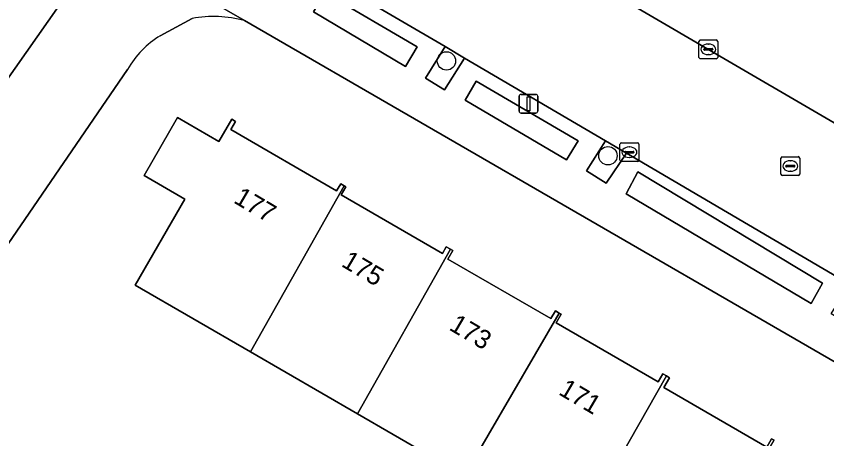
# Model space of a CAD drawing. Extents: x 160157 to 160921, y 381516 to 382045.
# Drawn here: x 160713.15 to 160756.33, y 381808.91 to 381831.41 of the extents above; entities that cross this region are included whole.
import ezdxf

# ---------------------------------------------------------------- set-up
doc = ezdxf.new("R2010")
doc.units = 0
for name, color, linetype in [('IMGEO_Berm_groen', 7, 'Continuous'), ('IMGEO_Boom', 7, 'Continuous'), ('IMGEO_Erf', 7, 'Continuous'), ('IMGEO_Groenvoorziening', 7, 'Continuous'), ('IMGEO_Kolk', 7, 'Continuous'), ('IMGEO_Lichtmast', 7, 'Continuous'), ('IMGEO_Pand', 7, 'Continuous'), ('IMGEO_Pand_nummerreeks', 7, 'Continuous'), ('IMGEO_Rijbaan_lokaal_open', 7, 'Continuous'), ('IMGEO_Rioolput', 7, 'Continuous'), ('IMGEO_Voetpad_open', 7, 'Continuous')]:
    doc.layers.add(name, color=color, linetype=linetype)

msp = doc.modelspace()

# ---------------------------------------------------------------- linework, layer by layer
at = {"layer": 'IMGEO_Berm_groen'}
msp.add_lwpolyline([(160668.049, 381877.62), (160668.247, 381877.503), (160668.279, 381877.484), (160673.61, 381874.339), (160685.249, 381867.536), (160702.79, 381857.283), (160705.838, 381855.502), (160710.739, 381852.616), (160729.517, 381841.642), (160729.683, 381841.537), (160737.491, 381836.968), (160750, 381829.655), (160770.407, 381817.758), (160781.21, 381811.887)], dxfattribs=at)
at = {"layer": 'IMGEO_Boom'}
for centre in [(160736.072, 381829.024), (160744.672, 381823.974)]:
    msp.add_circle(centre, 0.489, dxfattribs=at)
at = {"layer": 'IMGEO_Erf'}
for points in [[(160722.519, 381831.291), (160720.826, 381830.369)], [(160772.287, 381804.027), (160725.308, 381831.17)], [(160719.08, 381828.577), (160705.185, 381808.313)], [(160737.027, 381806.939), (160731.333, 381810.229), (160725.622, 381813.528), (160719.482, 381817.076), (160722.136, 381821.67), (160719.958, 381822.928), (160721.739, 381826.011), (160723.944, 381824.737), (160724.631, 381825.926), (160724.835, 381825.808), (160724.582, 381825.37), (160730.22, 381822.112), (160730.435, 381822.484), (160730.625, 381822.374), (160730.713, 381822.323), (160730.466, 381821.896), (160735.865, 381818.776), (160736.063, 381819.12), (160736.28, 381818.995), (160736.405, 381818.922), (160736.147, 381818.475), (160741.637, 381815.302), (160741.874, 381815.712), (160742.071, 381815.598), (160742.181, 381815.535), (160741.919, 381815.081), (160747.348, 381811.944), (160747.592, 381812.367), (160747.786, 381812.255), (160747.954, 381812.158), (160747.652, 381811.636), (160753.139, 381808.466), (160753.396, 381808.91), (160753.538, 381808.828)]]:
    msp.add_lwpolyline(points, dxfattribs=at)
for centre, radius, start, end in [((160723.647, 381825.095), 6.298, 74.7102, 100.3214), ((160723.418, 381826.097), 4.997, 121.2477, 150.2421)]:
    msp.add_arc(centre, radius, start, end, dxfattribs=at)
at = {"layer": 'IMGEO_Groenvoorziening'}
for points in [[(160734.514, 381829.772), (160729.598, 381832.666), (160728.98, 381831.646), (160733.89, 381828.734)], [(160737.031, 381829.178), (160735.994, 381829.787), (160734.958, 381828.113), (160735.975, 381827.493)], [(160743.086, 381824.778), (160737.651, 381827.941), (160737.059, 381826.933), (160742.461, 381823.753)], [(160745.656, 381824.118), (160744.536, 381824.775), (160743.527, 381823.172), (160744.575, 381822.512)], [(160756.101, 381817.186), (160746.269, 381823.113), (160745.637, 381821.942), (160755.507, 381816.114)]]:
    msp.add_lwpolyline(points, close=True, dxfattribs=at)
at = {"layer": 'IMGEO_Kolk'}
for p, q in [((160749.521, 381829.216), (160749.521, 381830.068)), ((160749.596, 381830.142), (160750.448, 381830.142)), ((160750.009, 381829.922), (160750.034, 381829.922)), ((160750.522, 381830.068), (160750.522, 381829.216)), ((160749.78, 381829.636), (160749.78, 381829.648)), ((160750.218, 381829.599), (160749.82, 381829.599)), ((160749.823, 381829.685), (160750.221, 381829.685)), ((160750.032, 381829.362), (160750.007, 381829.362)), ((160750.264, 381829.648), (160750.264, 381829.636)), ((160750.448, 381829.142), (160749.596, 381829.142)), ((160745.391, 381824.663), (160746.243, 381824.663)), ((160745.316, 381823.737), (160745.316, 381824.589)), ((160745.575, 381824.157), (160745.575, 381824.169)), ((160745.618, 381824.206), (160746.016, 381824.206)), ((160745.804, 381824.443), (160745.829, 381824.443)), ((160746.059, 381824.169), (160746.059, 381824.157)), ((160746.317, 381824.589), (160746.317, 381823.737)), ((160746.013, 381824.12), (160745.615, 381824.12)), ((160745.827, 381823.883), (160745.802, 381823.883)), ((160746.243, 381823.663), (160745.391, 381823.663))]:
    msp.add_line(p, q, dxfattribs=at)
for points in [[(160749.521, 381829.216), (160749.521, 381830.068)], [(160749.596, 381830.142), (160750.448, 381830.142)], [(160750.522, 381830.068), (160750.522, 381829.216)], [(160750.448, 381829.142), (160749.596, 381829.142)], [(160745.391, 381824.663), (160746.243, 381824.663)], [(160745.316, 381823.737), (160745.316, 381824.589)], [(160746.317, 381824.589), (160746.317, 381823.737)], [(160746.243, 381823.663), (160745.391, 381823.663)]]:
    msp.add_lwpolyline(points, dxfattribs=at)
for centre, radius, start, end in [((160749.598, 381830.066), 0.0765, 91.552, 178.448), ((160749.598, 381830.066), 0.0765, 91.552, 178.448), ((160750.446, 381830.066), 0.0765, 1.552, 88.448), ((160750.446, 381830.066), 0.0765, 1.552, 88.448), ((160749.82, 381829.645), 0.0403, 85.8775, 175.7526), ((160749.817, 381829.635), 0.0366, 178.938, 274.7102), ((160750.221, 381829.642), 0.043, 264.8664, 352.4533), ((160750.225, 381829.647), 0.0386, 1.7309, 96.639), ((160749.598, 381829.218), 0.0765, 181.552, 268.448), ((160749.598, 381829.218), 0.0765, 181.552, 268.448), ((160750.446, 381829.218), 0.0765, 271.552, 358.448), ((160750.446, 381829.218), 0.0765, 271.552, 358.448), ((160745.393, 381824.587), 0.0765, 91.552, 178.448), ((160745.393, 381824.587), 0.0765, 91.552, 178.448), ((160746.241, 381824.587), 0.0765, 1.552, 88.448), ((160746.241, 381824.587), 0.0765, 1.552, 88.448), ((160745.615, 381824.166), 0.0403, 85.8775, 175.7526), ((160746.02, 381824.168), 0.0386, 1.7309, 96.639), ((160745.393, 381823.739), 0.0765, 181.552, 268.448), ((160745.393, 381823.739), 0.0765, 181.552, 268.448), ((160745.612, 381824.156), 0.0366, 178.938, 274.7102), ((160746.016, 381824.163), 0.043, 264.8664, 352.4533), ((160746.241, 381823.739), 0.0765, 271.552, 358.448), ((160746.241, 381823.739), 0.0765, 271.552, 358.448)]:
    msp.add_arc(centre, radius, start, end, dxfattribs=at)
for centre, major_axis, ratio, start_param, end_param in [((160750.008, 381829.642), (-0.387, 0.002), 0.722429, 4.712389, 7.853982), ((160750.033, 381829.642), (-0.39, 0.002), 0.717154, 1.570796, 4.712389), ((160745.803, 381824.163), (-0.387, 0.002), 0.722429, 4.712389, 7.853982), ((160745.828, 381824.163), (-0.39, 0.002), 0.717154, 1.570796, 4.712389)]:
    msp.add_ellipse(centre, major_axis=major_axis, ratio=ratio, start_param=start_param, end_param=end_param, dxfattribs=at)
at = {"layer": 'IMGEO_Lichtmast'}
for p, q in [((160740.044, 381827.246), (160740.834, 381827.246)), ((160740.834, 381827.246), (160740.044, 381827.246)), ((160739.944, 381826.346), (160739.944, 381827.146)), ((160739.944, 381827.146), (160739.944, 381826.346)), ((160740.934, 381827.146), (160740.934, 381826.346)), ((160740.934, 381826.346), (160740.934, 381827.146)), ((160740.834, 381826.246), (160740.044, 381826.246)), ((160740.044, 381826.246), (160740.834, 381826.246))]:
    msp.add_line(p, q, dxfattribs=at)
msp.add_lwpolyline([(160740.364, 381827.121), (160740.514, 381827.121), (160740.514, 381826.371), (160740.364, 381826.371), (160740.364, 381827.121)], dxfattribs=at)
for centre, start, end in [((160740.044, 381827.146), 90, 180), ((160740.044, 381827.146), 90, 180), ((160740.834, 381827.146), 0, 90), ((160740.834, 381827.146), 360, 90), ((160740.044, 381826.346), 180, 270), ((160740.044, 381826.346), 180, 270), ((160740.834, 381826.346), 270, 0), ((160740.834, 381826.346), 270, 0)]:
    msp.add_arc(centre, 0.1, start, end, dxfattribs=at)
at = {"layer": 'IMGEO_Pand'}
for points in [[(160730.625, 381822.374), (160730.435, 381822.484), (160730.22, 381822.112), (160724.582, 381825.37), (160724.835, 381825.808), (160724.631, 381825.926), (160723.944, 381824.737), (160721.739, 381826.011), (160719.958, 381822.928), (160722.136, 381821.67), (160719.482, 381817.076), (160725.622, 381813.528)], [(160730.625, 381822.374), (160725.622, 381813.528), (160731.333, 381810.229), (160736.28, 381818.995), (160736.063, 381819.12), (160735.865, 381818.776), (160730.466, 381821.896), (160730.713, 381822.323)], [(160731.333, 381810.229), (160737.027, 381806.939), (160742.071, 381815.598), (160741.874, 381815.712), (160741.637, 381815.302), (160736.147, 381818.475), (160736.405, 381818.922), (160736.28, 381818.995)], [(160742.859, 381803.57), (160747.786, 381812.255), (160747.592, 381812.367), (160747.348, 381811.944), (160741.919, 381815.081), (160742.181, 381815.535), (160742.071, 381815.598), (160737.027, 381806.939)], [(160748.578, 381800.265), (160753.538, 381808.828), (160753.396, 381808.91), (160753.139, 381808.466), (160747.652, 381811.636), (160747.954, 381812.158), (160747.786, 381812.255), (160742.859, 381803.57)]]:
    msp.add_lwpolyline(points, close=True, dxfattribs=at)
at = {"layer": 'IMGEO_Rijbaan_lokaal_open'}
for points in [[(160781.21, 381811.887), (160770.407, 381817.758), (160750, 381829.655), (160737.491, 381836.968), (160729.683, 381841.537), (160729.517, 381841.642), (160726.038, 381835.628), (160727.975, 381834.491), (160729.025, 381833.876), (160735.994, 381829.787), (160737.031, 381829.178), (160744.536, 381824.775), (160745.656, 381824.118), (160757.549, 381817.141), (160758.57, 381816.542), (160778.552, 381804.819)], [(160658.96, 381750), (160667.503, 381762.414), (160670.296, 381766.471), (160700.524, 381810.394), (160703.573, 381814.824), (160712.504, 381827.801), (160716.028, 381832.837), (160716.089, 381833.009), (160711.248, 381836.325), (160711.08, 381836.076), (160707.501, 381830.956), (160699.651, 381819.545), (160692.328, 381808.901), (160680.332, 381791.464), (160678.334, 381788.56), (160651.806, 381750)]]:
    msp.add_lwpolyline(points, dxfattribs=at)
at = {"layer": 'IMGEO_Rioolput'}
for p, q in [((160753.889, 381823.001), (160753.889, 381823.853)), ((160753.964, 381823.927), (160754.816, 381823.927)), ((160754.89, 381823.853), (160754.89, 381823.001)), ((160754.148, 381823.421), (160754.148, 381823.433)), ((160754.586, 381823.384), (160754.188, 381823.384)), ((160754.191, 381823.47), (160754.589, 381823.47)), ((160754.377, 381823.707), (160754.402, 381823.707)), ((160754.632, 381823.433), (160754.632, 381823.421)), ((160754.816, 381822.927), (160753.964, 381822.927)), ((160754.4, 381823.147), (160754.375, 381823.147))]:
    msp.add_line(p, q, dxfattribs=at)
for points in [[(160753.889, 381823.001), (160753.889, 381823.853)], [(160753.964, 381823.927), (160754.816, 381823.927)], [(160754.89, 381823.853), (160754.89, 381823.001)], [(160754.816, 381822.927), (160753.964, 381822.927)]]:
    msp.add_lwpolyline(points, dxfattribs=at)
for centre, radius, start, end in [((160753.966, 381823.851), 0.0765, 91.552, 178.448), ((160753.966, 381823.851), 0.0765, 91.552, 178.448), ((160754.814, 381823.851), 0.0765, 1.552, 88.448), ((160754.814, 381823.851), 0.0765, 1.552, 88.448), ((160754.188, 381823.43), 0.0403, 85.8775, 175.7526), ((160754.185, 381823.42), 0.0366, 178.938, 274.7102), ((160754.589, 381823.427), 0.043, 264.8664, 352.4533), ((160754.593, 381823.432), 0.0386, 1.7309, 96.639), ((160753.966, 381823.003), 0.0765, 181.552, 268.448), ((160753.966, 381823.003), 0.0765, 181.552, 268.448), ((160754.814, 381823.003), 0.0765, 271.552, 358.448), ((160754.814, 381823.003), 0.0765, 271.552, 358.448)]:
    msp.add_arc(centre, radius, start, end, dxfattribs=at)
for centre, major_axis, ratio, start_param, end_param in [((160754.376, 381823.427), (-0.387, 0.002), 0.722429, 4.712389, 7.853982), ((160754.401, 381823.427), (-0.39, 0.002), 0.717154, 1.570796, 4.712389)]:
    msp.add_ellipse(centre, major_axis=major_axis, ratio=ratio, start_param=start_param, end_param=end_param, dxfattribs=at)
at = {"layer": 'IMGEO_Voetpad_open'}
for points in [[(160725.308, 381831.17), (160717.879, 381835.45)], [(160717.879, 381835.45), (160725.308, 381831.17), (160772.287, 381804.027), (160772.354, 381804.097), (160779.437, 381799.634), (160779.452, 381799.594), (160781.761, 381798.2)], [(160778.552, 381804.819), (160758.57, 381816.542), (160757.583, 381814.944), (160756.566, 381815.554), (160757.549, 381817.141), (160745.656, 381824.118), (160744.575, 381822.512), (160743.527, 381823.172), (160744.536, 381824.775), (160737.031, 381829.178), (160735.975, 381827.493), (160734.958, 381828.113), (160735.994, 381829.787), (160729.025, 381833.876), (160727.916, 381832.202), (160726.88, 381832.779), (160727.975, 381834.491)], [(160716.089, 381833.009), (160716.028, 381832.837), (160712.504, 381827.801), (160703.573, 381814.824), (160700.524, 381810.394), (160670.296, 381766.471), (160667.503, 381762.414), (160658.96, 381750), (160642.496, 381725.9), (160640.187, 381722.521), (160619.05, 381691.582), (160615.999, 381687.121), (160614.454, 381684.835), (160611.203, 381680.025), (160615.694, 381677.246), (160615.835, 381678.381), (160616.408, 381679.37), (160644.455, 381719.97), (160645.316, 381721.217), (160665.2, 381750)], [(160720.826, 381830.369), (160722.519, 381831.291)], [(160665.2, 381750), (160672.541, 381760.705), (160673.051, 381761.449), (160674.255, 381763.205), (160674.789, 381763.984), (160704.201, 381806.878), (160705.185, 381808.313), (160719.08, 381828.577)]]:
    msp.add_lwpolyline(points, dxfattribs=at)
for points in [[(160729.598, 381832.666), (160734.514, 381829.772), (160733.89, 381828.734), (160728.98, 381831.646)], [(160737.651, 381827.941), (160743.086, 381824.778), (160742.461, 381823.753), (160737.059, 381826.933)], [(160746.269, 381823.113), (160756.101, 381817.186), (160755.507, 381816.114), (160745.637, 381821.942)]]:
    msp.add_lwpolyline(points, close=True, dxfattribs=at)
for centre, radius, start, end in [((160723.647, 381825.095), 6.298, 74.7102, 100.3214), ((160723.418, 381826.097), 4.997, 121.2477, 150.2421)]:
    msp.add_arc(centre, radius, start, end, dxfattribs=at)

# ---------------------------------------------------------------- texts
at = {"layer": 'IMGEO_Pand_nummerreeks'}
for s, p in [('177', (160724.677, 381821.506)), ('175', (160730.416, 381818.122)), ('173', (160736.155, 381814.738)), ('171', (160741.991, 381811.295))]:
    msp.add_text(s, height=1, rotation=329.472, dxfattribs=at).set_placement(p)

doc.saveas('drawing.dxf')
